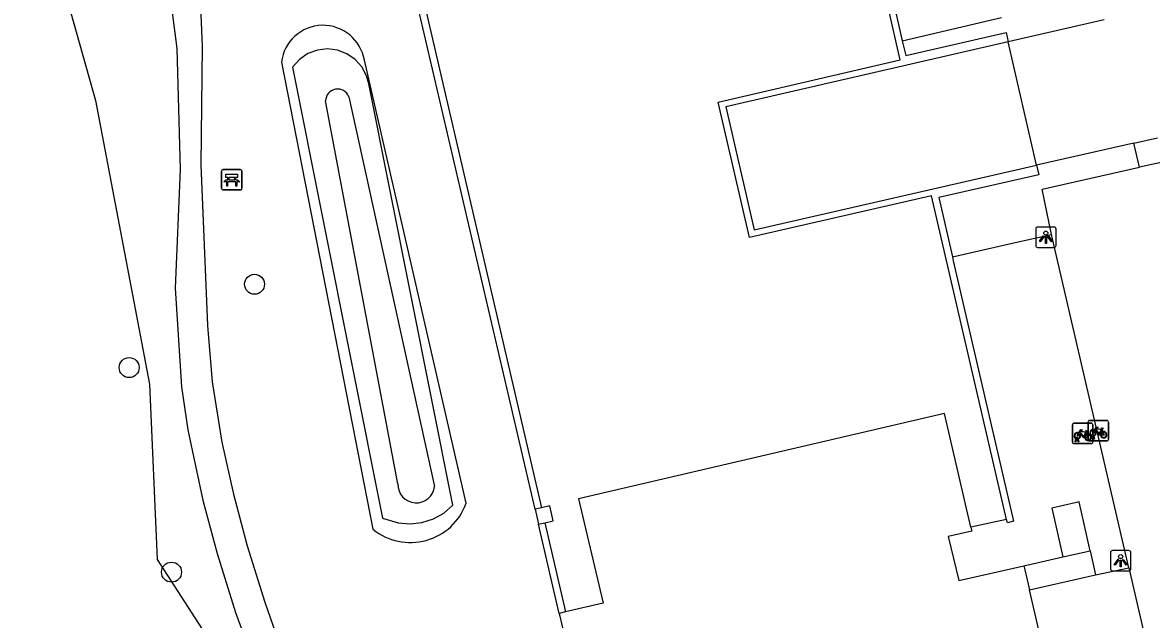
# Model space of a CAD drawing. Extents: x 156414 to 157775, y 382335 to 383765.
# Drawn here: x 156520.6 to 156575.9, y 383261.5 to 383290.8 of the extents above; entities that cross this region are included whole.
import ezdxf

# ---------------------------------------------------------------- set-up
doc = ezdxf.new("R2010")
doc.units = 0
for name, color, linetype in [('IMGEO_Bank', 7, 'Continuous'), ('IMGEO_Boom', 7, 'Continuous'), ('IMGEO_Fietsenrek', 7, 'Continuous'), ('IMGEO_Groenvoorziening', 7, 'Continuous'), ('IMGEO_Lichtpunt', 7, 'Continuous'), ('IMGEO_Muur', 7, 'Continuous'), ('IMGEO_Pand', 7, 'Continuous'), ('IMGEO_Parkeervlak_open', 7, 'Continuous'), ('IMGEO_Rijbaan_lokaal_open', 7, 'Continuous'), ('IMGEO_Voetpad_halfverhard', 7, 'Continuous'), ('IMGEO_Voetpad_op_trap', 7, 'Continuous'), ('IMGEO_Voetpad_open', 7, 'Continuous')]:
    doc.layers.add(name, color=color, linetype=linetype)

msp = doc.modelspace()

# ---------------------------------------------------------------- linework, layer by layer
at = {"layer": 'IMGEO_Bank'}
for p, q in [((156530.328, 383282.614), (156530.328, 383283.455)), ((156530.328, 383283.455), (156530.328, 383282.614)), ((156530.403, 383283.539), (156531.244, 383283.539)), ((156531.244, 383283.539), (156530.403, 383283.539)), ((156531.328, 383283.464), (156531.328, 383282.623)), ((156531.328, 383282.623), (156531.328, 383283.464)), ((156531.025, 383282.937), (156530.632, 383282.937)), ((156530.637, 383283.045), (156530.637, 383283.151)), ((156530.681, 383283.151), (156530.681, 383283.045)), ((156530.969, 383283.157), (156530.687, 383283.157)), ((156530.687, 383283.039), (156530.969, 383283.039)), ((156530.975, 383283.045), (156530.975, 383283.151)), ((156531.019, 383283.151), (156531.019, 383283.045)), ((156531.253, 383282.539), (156530.412, 383282.539)), ((156530.412, 383282.539), (156531.253, 383282.539))]:
    msp.add_line(p, q, dxfattribs=at)
for points in [[(156530.631, 383283.157), (156530.545, 383283.157), (156530.545, 383283.318), (156531.108, 383283.318), (156531.108, 383283.157), (156531.025, 383283.157)], [(156530.575, 383282.937), (156530.433, 383282.937), (156530.545, 383283.039), (156530.631, 383283.039)], [(156530.625, 383282.93), (156530.625, 383282.723), (156530.582, 383282.723), (156530.582, 383282.93)], [(156531.025, 383283.039), (156531.108, 383283.039), (156531.22, 383282.937), (156531.081, 383282.937)], [(156531.075, 383282.93), (156531.075, 383282.723), (156531.031, 383282.723), (156531.031, 383282.93)]]:
    msp.add_lwpolyline(points, dxfattribs=at)
for centre, radius, start, end in [((156530.406, 383283.461), 0.0779, 92.4484, 184.2845), ((156530.406, 383283.461), 0.0779, 92.4484, 184.2845), ((156531.25, 383283.461), 0.0779, 2.4484, 94.2845), ((156531.25, 383283.461), 0.0779, 2.4484, 94.2845), ((156530.575, 383282.93), 0.00671, 2.8957, 87.1043), ((156530.632, 383282.93), 0.00671, 92.8957, 177.1043), ((156530.63, 383283.15), 0.00671, 2.8957, 87.1043), ((156530.63, 383283.046), 0.00671, 272.8957, 357.1043), ((156530.687, 383283.15), 0.00671, 92.8957, 177.1043), ((156530.687, 383283.046), 0.00671, 182.8957, 267.1043), ((156530.969, 383283.15), 0.00671, 2.8957, 87.1043), ((156530.969, 383283.046), 0.00671, 272.8957, 357.1043), ((156531.026, 383283.15), 0.00671, 92.8957, 177.1043), ((156531.026, 383283.046), 0.00671, 182.8957, 267.1043), ((156531.024, 383282.93), 0.00671, 2.8957, 87.1043), ((156531.081, 383282.93), 0.00671, 92.8957, 177.1043), ((156531.25, 383282.617), 0.0779, 272.4484, 4.2845), ((156531.25, 383282.617), 0.0779, 272.4484, 4.2845), ((156530.406, 383282.617), 0.0779, 182.4484, 274.2845), ((156530.406, 383282.617), 0.0779, 182.4484, 274.2845)]:
    msp.add_arc(centre, radius, start, end, dxfattribs=at)
at = {"layer": 'IMGEO_Boom'}
for centre in [(156531.945, 383277.914), (156525.8, 383273.827), (156527.874, 383263.793)]:
    msp.add_circle(centre, 0.489, dxfattribs=at)
at = {"layer": 'IMGEO_Fietsenrek'}
for p, q in [((156572.042, 383270.174), (156572.042, 383271.015)), ((156572.042, 383271.015), (156572.042, 383270.174)), ((156572.117, 383271.099), (156572.958, 383271.099)), ((156572.958, 383271.099), (156572.117, 383271.099)), ((156572.808, 383270.308), (156572.808, 383271.149)), ((156572.808, 383271.149), (156572.808, 383270.308)), ((156572.883, 383271.233), (156573.724, 383271.233)), ((156573.724, 383271.233), (156572.883, 383271.233)), ((156573.042, 383271.024), (156573.042, 383270.183)), ((156573.042, 383270.183), (156573.042, 383271.024)), ((156573.808, 383271.158), (156573.808, 383270.317)), ((156573.808, 383270.317), (156573.808, 383271.158)), ((156572.729, 383270.648), (156572.765, 383270.553)), ((156572.935, 383270.317), (156572.974, 383270.477)), ((156573.004, 383270.465), (156572.969, 383270.317)), ((156573.046, 383270.489), (156573.045, 383270.493)), ((156573.087, 383270.317), (156573.053, 383270.459)), ((156573.077, 383270.5), (156573.078, 383270.493)), ((156573.085, 383270.463), (156573.12, 383270.317)), ((156573.495, 383270.782), (156573.531, 383270.687)), ((156572.967, 383270.099), (156572.126, 383270.099)), ((156572.126, 383270.099), (156572.967, 383270.099)), ((156572.169, 383270.183), (156572.208, 383270.343)), ((156572.203, 383270.183), (156572.169, 383270.183)), ((156572.238, 383270.331), (156572.203, 383270.183)), ((156572.28, 383270.355), (156572.279, 383270.359)), ((156572.321, 383270.183), (156572.287, 383270.325)), ((156572.311, 383270.366), (156572.312, 383270.359)), ((156572.319, 383270.329), (156572.354, 383270.183)), ((156572.354, 383270.183), (156572.321, 383270.183)), ((156573.733, 383270.233), (156572.892, 383270.233)), ((156572.892, 383270.233), (156573.733, 383270.233)), ((156572.969, 383270.317), (156572.935, 383270.317)), ((156573.12, 383270.317), (156573.087, 383270.317))]:
    msp.add_line(p, q, dxfattribs=at)
for points in [[(156572.376, 383270.573), (156572.324, 383270.483), (156572.284, 383270.458), (156572.285, 383270.505), (156572.34, 383270.599)], [(156572.355, 383270.625), (156572.45, 383270.789), (156572.536, 383270.775), (156572.538, 383270.766), (156572.482, 383270.755), (156572.455, 383270.71), (156572.711, 383270.669)], [(156572.651, 383270.381), (156572.601, 383270.381), (156572.41, 383270.632), (156572.391, 383270.6)], [(156572.698, 383270.644), (156572.441, 383270.685), (156572.424, 383270.656), (156572.591, 383270.436), (156572.698, 383270.644)], [(156572.746, 383270.546), (156572.716, 383270.623), (156572.607, 383270.405), (156572.65, 383270.405)], [(156572.68, 383270.405), (156572.8, 383270.404), (156572.756, 383270.518)], [(156572.776, 383270.525), (156572.831, 383270.38), (156572.681, 383270.38)], [(156572.711, 383270.669), (156572.736, 383270.718), (156572.73, 383270.722), (156572.707, 383270.726), (156572.695, 383270.733), (156572.694, 383270.736), (156572.696, 383270.741), (156572.791, 383270.726), (156572.793, 383270.716), (156572.783, 383270.703), (156572.771, 383270.697), (156572.757, 383270.703), (156572.729, 383270.648)], [(156573.142, 383270.707), (156573.09, 383270.617), (156573.05, 383270.592), (156573.051, 383270.639), (156573.106, 383270.733)], [(156573.121, 383270.759), (156573.216, 383270.923), (156573.302, 383270.909), (156573.304, 383270.9), (156573.248, 383270.889), (156573.221, 383270.844), (156573.477, 383270.803)], [(156573.417, 383270.515), (156573.367, 383270.515), (156573.176, 383270.766), (156573.157, 383270.734)], [(156573.464, 383270.778), (156573.207, 383270.819), (156573.19, 383270.79), (156573.357, 383270.57), (156573.464, 383270.778)], [(156573.512, 383270.68), (156573.482, 383270.757), (156573.373, 383270.539), (156573.416, 383270.539)], [(156573.446, 383270.539), (156573.566, 383270.538), (156573.522, 383270.652)], [(156573.542, 383270.659), (156573.597, 383270.514), (156573.447, 383270.514)], [(156573.477, 383270.803), (156573.502, 383270.852), (156573.496, 383270.856), (156573.473, 383270.86), (156573.461, 383270.867), (156573.46, 383270.87), (156573.462, 383270.875), (156573.557, 383270.86), (156573.559, 383270.85), (156573.549, 383270.837), (156573.537, 383270.831), (156573.523, 383270.837), (156573.495, 383270.782)]]:
    msp.add_lwpolyline(points, dxfattribs=at)
for centre, radius, start, end in [((156572.12, 383271.021), 0.0779, 92.4484, 184.2845), ((156572.12, 383271.021), 0.0779, 92.4484, 184.2845), ((156572.886, 383271.155), 0.0779, 92.4484, 184.2845), ((156572.886, 383271.155), 0.0779, 92.4484, 184.2845), ((156572.964, 383271.021), 0.0779, 2.4484, 94.2845), ((156572.964, 383271.021), 0.0779, 2.4484, 94.2845), ((156573.73, 383271.155), 0.0779, 2.4484, 94.2845), ((156573.73, 383271.155), 0.0779, 2.4484, 94.2845), ((156572.282, 383270.484), 0.159, 62.6766, 242.1369), ((156572.282, 383270.484), 0.129, 63.3192, 238.903), ((156572.282, 383270.484), 0.129, 283.6043, 43.4302), ((156572.282, 383270.484), 0.159, 283.5766, 46.6042), ((156572.809, 383270.4), 0.159, 113.3408, 178.3217), ((156572.809, 383270.4), 0.159, 187.0065, 105.7708), ((156572.809, 383270.4), 0.129, 113.923, 177.9556), ((156572.809, 383270.4), 0.129, 188.6715, 104.5883), ((156573.048, 383270.618), 0.159, 62.6766, 242.1369), ((156573.048, 383270.618), 0.129, 63.3192, 238.903), ((156573.028, 383270.489), 0.0499, 12.8025, 158.6934), ((156573.048, 383270.618), 0.159, 253.9967, 271.7867), ((156573.028, 383270.489), 0.0174, 12.8025, 163.4502), ((156573.048, 383270.618), 0.129, 253.415, 269.0204), ((156573.048, 383270.618), 0.129, 283.6043, 43.4302), ((156573.048, 383270.618), 0.159, 283.5766, 46.6042), ((156573.575, 383270.534), 0.159, 113.3408, 178.3217), ((156573.575, 383270.534), 0.159, 187.0065, 105.7708), ((156573.575, 383270.534), 0.129, 113.923, 177.9556), ((156573.575, 383270.534), 0.129, 188.6715, 104.5883), ((156572.12, 383270.177), 0.0779, 182.4484, 274.2845), ((156572.12, 383270.177), 0.0779, 182.4484, 274.2845), ((156572.262, 383270.355), 0.0499, 12.8025, 158.6934), ((156572.282, 383270.484), 0.159, 253.9967, 271.7867), ((156572.262, 383270.355), 0.0174, 12.8025, 163.4502), ((156572.282, 383270.484), 0.129, 253.415, 269.0204), ((156572.886, 383270.311), 0.0779, 182.4484, 274.2845), ((156572.886, 383270.311), 0.0779, 182.4484, 274.2845), ((156572.964, 383270.177), 0.0779, 272.4484, 4.2845), ((156572.964, 383270.177), 0.0779, 272.4484, 4.2845), ((156573.73, 383270.311), 0.0779, 272.4484, 4.2845), ((156573.73, 383270.311), 0.0779, 272.4484, 4.2845)]:
    msp.add_arc(centre, radius, start, end, dxfattribs=at)
at = {"layer": 'IMGEO_Groenvoorziening'}
for points in [[(156501.754, 383321.125), (156501.123, 383321.208), (156501.146, 383319.557), (156501.833, 383319.362), (156503.105, 383318.28), (156504.428, 383317.956), (156506.857, 383318.231), (156510.123, 383317.579), (156512.285, 383315.782), (156514.713, 383312.022), (156517.984, 383306.47), (156521.19, 383297.454), (156524.152, 383286.928), (156526.792, 383273.018), (156527.17, 383264.414), (156533.729, 383254.257), (156538.133, 383243.112), (156540.393, 383235.501), (156543.966, 383224.444), (156545.398, 383217.329)], [(156540.153, 383266.223), (156540.714, 383266.404), (156541.227, 383266.694), (156541.665, 383267.078), (156537.546, 383287.748), (156537.441, 383288.134), (156537.211, 383288.573), (156536.882, 383288.944), (156536.475, 383289.226), (156536.011, 383289.402), (156535.519, 383289.462), (156535.027, 383289.402), (156534.563, 383289.227), (156534.155, 383288.945), (156533.812, 383288.558), (156538.222, 383266.449), (156538.98, 383266.215), (156539.567, 383266.159), (156540.153, 383266.223)], [(156533.263, 383288.81), (156537.748, 383265.902)], [(156542.319, 383267.17), (156537.332, 383288.904)], [(156536.567, 383287.107), (156540.766, 383268.001)], [(156538.978, 383268.124), (156535.432, 383286.908)]]:
    msp.add_lwpolyline(points, dxfattribs=at)
for centre, radius, start, end in [((156535.304, 383288.562), 2.056, 9.5666, 173.0801), ((156536.017, 383286.905), 0.585, 20.1389, 179.7504), ((156539.874, 383268.09), 0.897, 177.8528, 354.2767), ((156539.586, 383268.148), 2.902, 230.6941, 340.3141)]:
    msp.add_arc(centre, radius, start, end, dxfattribs=at)
at = {"layer": 'IMGEO_Lichtpunt'}
for p, q in [((156570.241, 383280.625), (156570.241, 383279.818)), ((156570.241, 383280.625), (156570.241, 383279.818)), ((156571.143, 383280.72), (156570.335, 383280.72)), ((156571.143, 383280.72), (156570.335, 383280.72)), ((156571.237, 383279.818), (156571.237, 383280.625)), ((156571.237, 383279.818), (156571.237, 383280.625)), ((156570.335, 383279.724), (156571.143, 383279.724)), ((156570.335, 383279.724), (156571.143, 383279.724)), ((156573.909, 383264.758), (156573.909, 383263.951)), ((156573.909, 383264.758), (156573.909, 383263.951)), ((156574.811, 383264.853), (156574.003, 383264.853)), ((156574.811, 383264.853), (156574.003, 383264.853)), ((156574.905, 383263.951), (156574.905, 383264.758)), ((156574.905, 383263.951), (156574.905, 383264.758)), ((156574.003, 383263.857), (156574.811, 383263.857)), ((156574.003, 383263.857), (156574.811, 383263.857))]:
    msp.add_line(p, q, dxfattribs=at)
for points in [[(156570.615, 383280.289), (156570.654, 383280.261), (156570.466, 383279.999), (156570.428, 383280.026), (156570.615, 383280.289)], [(156570.717, 383280.241), (156570.764, 383280.241), (156570.764, 383279.919), (156570.717, 383279.919), (156570.717, 383280.241)], [(156570.827, 383280.261), (156570.865, 383280.288), (156571.052, 383280.026), (156571.013, 383279.998), (156570.827, 383280.261)], [(156574.283, 383264.422), (156574.322, 383264.394), (156574.134, 383264.132), (156574.096, 383264.159), (156574.283, 383264.422)], [(156574.385, 383264.374), (156574.432, 383264.374), (156574.432, 383264.052), (156574.385, 383264.052), (156574.385, 383264.374)], [(156574.495, 383264.394), (156574.533, 383264.421), (156574.72, 383264.159), (156574.681, 383264.131), (156574.495, 383264.394)]]:
    msp.add_lwpolyline(points, dxfattribs=at)
for centre in [(156570.74, 383280.423), (156574.408, 383264.556)]:
    msp.add_circle(centre, 0.0994, dxfattribs=at)
for centre, start, end in [((156570.335, 383280.625), 90, 180), ((156570.335, 383280.625), 90, 180), ((156571.143, 383280.625), 0, 90), ((156571.143, 383280.625), 0, 90), ((156570.335, 383279.818), 180, 270), ((156570.335, 383279.818), 180, 270), ((156571.143, 383279.818), 270, 0), ((156571.143, 383279.818), 270, 360), ((156574.003, 383264.758), 90, 180), ((156574.003, 383264.758), 90, 180), ((156574.811, 383264.758), 0, 90), ((156574.811, 383264.758), 0, 90), ((156574.003, 383263.951), 180, 270), ((156574.003, 383263.951), 180, 270), ((156574.811, 383263.951), 270, 0), ((156574.811, 383263.951), 270, 360)]:
    msp.add_arc(centre, 0.0946, start, end, dxfattribs=at)
at = {"layer": 'IMGEO_Muur'}
for points in [[(156545.703, 383266.883), (156535.412, 383311.039)], [(156535.757, 383311.125), (156546.014, 383266.956)], [(156562.694, 383294.311), (156563.696, 383289.858)], [(156568.814, 383266.383), (156565.131, 383282.257), (156556.216, 383280.21), (156554.677, 383286.841), (156563.589, 383288.927), (156562.388, 383294.241)], [(156563.696, 383289.858), (156563.877, 383289.14), (156568.789, 383290.269), (156568.897, 383289.799)], [(156568.897, 383289.799), (156555.054, 383286.621), (156556.445, 383280.577), (156570.281, 383283.76)], [(156570.281, 383283.76), (156570.393, 383283.289), (156565.485, 383282.164), (156566.155, 383279.266)], [(156566.155, 383279.266), (156566.202, 383279.062), (156569.154, 383266.29), (156568.852, 383266.219), (156568.814, 383266.383)], [(156546.879, 383261.77), (156545.866, 383266.145)], [(156546.176, 383266.215), (156547.193, 383261.843)]]:
    msp.add_lwpolyline(points, dxfattribs=at)
at = {"layer": 'IMGEO_Pand'}
for points in [[(156567.061, 383265.998), (156565.77, 383271.574), (156547.834, 383267.382), (156549.031, 383262.273), (156547.193, 383261.843)], [(156546.014, 383266.956), (156545.703, 383266.883)], [(156545.703, 383266.883), (156545.866, 383266.145)], [(156546.176, 383266.215), (156546.592, 383266.31), (156546.426, 383267.052), (156546.014, 383266.956)], [(156545.866, 383266.145), (156546.176, 383266.215)], [(156567.061, 383265.998), (156567.104, 383265.811), (156565.944, 383265.543), (156566.47, 383263.377), (156569.663, 383264.11)], [(156569.663, 383264.11), (156569.71, 383263.906), (156569.936, 383262.927)], [(156574.23, 383244.35), (156572.925, 383250), (156569.936, 383262.927)], [(156547.193, 383261.843), (156546.879, 383261.77)], [(156546.879, 383261.77), (156547.066, 383261.001)]]:
    msp.add_lwpolyline(points, dxfattribs=at)
at = {"layer": 'IMGEO_Parkeervlak_open'}
for points in [[(156563.696, 383289.858), (156568.564, 383291.001)], [(156569.936, 383262.927), (156573.166, 383263.654)]]:
    msp.add_lwpolyline(points, dxfattribs=at)
at = {"layer": 'IMGEO_Rijbaan_lokaal_open'}
for points in [[(156573.601, 383290.885), (156568.897, 383289.799)], [(156570.281, 383283.76), (156568.897, 383289.799)], [(156575.048, 383284.833), (156576.214, 383285.095)], [(156575.048, 383284.833), (156570.281, 383283.76)], [(156576.393, 383283.894), (156575.336, 383283.654)], [(156571.009, 383280.35), (156570.564, 383282.573), (156575.336, 383283.654)], [(156574.804, 383264.002), (156571.009, 383280.35)], [(156574.804, 383264.002), (156578.05, 383250), (156582.171, 383232.219)]]:
    msp.add_lwpolyline(points, dxfattribs=at)
at = {"layer": 'IMGEO_Voetpad_halfverhard'}
for points in [[(156518.95, 383319.503), (156520.804, 383316.946), (156522.214, 383314.736), (156524.085, 383311.337), (156525.873, 383307.39), (156526.619, 383305.43), (156527.305, 383303.3), (156527.946, 383300.869), (156528.783, 383296.435), (156529.281, 383291.939), (156529.378, 383289.587), (156529.312, 383283.772), (156529.637, 383275.898), (156529.868, 383273.132), (156530.346, 383270.169), (156530.908, 383267.612), (156531.587, 383265.084), (156532.449, 383262.319), (156533.519, 383259.269)], [(156532.758, 383257.093), (156531.033, 383261.802), (156530.134, 383264.686), (156529.447, 383267.245), (156528.697, 383270.781), (156528.381, 383272.879), (156528.067, 383277.729), (156528.323, 383283.545), (156528.148, 383289.478), (156527.634, 383293.532), (156526.956, 383298.244), (156526.475, 383300.542), (156525.877, 383302.812), (156525.185, 383304.965), (156524.47, 383306.841), (156523.414, 383309.259), (156521.659, 383312.704), (156520.921, 383313.966), (156518.861, 383317.119)]]:
    msp.add_lwpolyline(points, dxfattribs=at)
at = {"layer": 'IMGEO_Voetpad_op_trap'}
msp.add_lwpolyline([(156571.578, 383264.54), (156572.906, 383264.837)], dxfattribs=at)
at = {"layer": 'IMGEO_Voetpad_open'}
for points in [[(156575.336, 383283.654), (156575.048, 383284.833)], [(156566.155, 383279.266), (156569.389, 383280.002), (156571.009, 383280.35)], [(156572.906, 383264.837), (156572.377, 383267.242), (156572.174, 383267.192), (156571.029, 383266.93), (156571.08, 383266.725), (156571.578, 383264.54)], [(156568.814, 383266.383), (156567.061, 383265.998)], [(156569.663, 383264.11), (156571.578, 383264.54)], [(156572.906, 383264.837), (156573.166, 383263.654)], [(156573.166, 383263.654), (156574.804, 383264.002)]]:
    msp.add_lwpolyline(points, dxfattribs=at)

doc.saveas('drawing.dxf')
